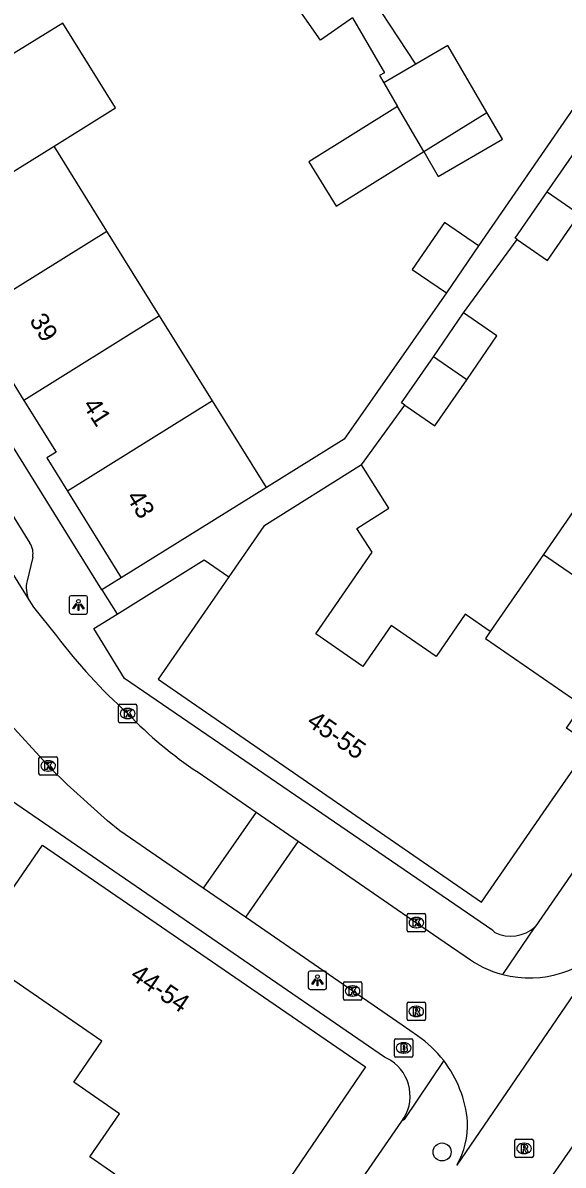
# Model space of a CAD drawing. Extents: x 159280 to 160375, y 384531 to 385872.
# Drawn here: x 159906.4 to 159935.7, y 385187.8 to 385249.9 of the extents above; entities that cross this region are included whole.
import ezdxf

# ---------------------------------------------------------------- set-up
doc = ezdxf.new("R2010")
doc.units = 0
for name, color, linetype in [('IMGEO_Boom', 7, 'Continuous'), ('IMGEO_Brandkraan', 7, 'Continuous'), ('IMGEO_Kolk', 7, 'Continuous'), ('IMGEO_Lichtpunt', 7, 'Continuous'), ('IMGEO_Pand', 7, 'Continuous'), ('IMGEO_Pand_nummerreeks', 7, 'Continuous'), ('IMGEO_Rijbaan_lokaal_open', 7, 'Continuous'), ('IMGEO_Rioolput', 7, 'Continuous'), ('IMGEO_Voetpad_open', 7, 'Continuous')]:
    doc.layers.add(name, color=color, linetype=linetype)

msp = doc.modelspace()

# ---------------------------------------------------------------- linework, layer by layer
at = {"layer": 'IMGEO_Boom'}
msp.add_circle((159929.11, 385188.558), 0.489, dxfattribs=at)
at = {"layer": 'IMGEO_Brandkraan'}
for p, q in [((159926.524, 385193.783), (159926.524, 385194.635)), ((159926.599, 385194.709), (159927.451, 385194.709)), ((159927.525, 385194.635), (159927.525, 385193.783)), ((159927.035, 385193.929), (159927.01, 385193.929)), ((159927.012, 385194.489), (159927.037, 385194.489)), ((159927.451, 385193.709), (159926.599, 385193.709))]:
    msp.add_line(p, q, dxfattribs=at)
for points in [[(159926.524, 385193.783), (159926.524, 385194.635)], [(159926.599, 385194.709), (159927.451, 385194.709)], [(159927.525, 385194.635), (159927.525, 385193.783)], [(159926.872, 385194.409), (159926.872, 385194.009), (159927.085, 385194.009)], [(159927.103, 385194.409), (159926.872, 385194.409)], [(159927.051, 385194.328), (159926.997, 385194.328), (159926.997, 385194.252)], [(159926.997, 385194.252), (159927.05, 385194.252)], [(159927.059, 385194.176), (159926.997, 385194.176), (159926.997, 385194.095)], [(159926.997, 385194.095), (159927.059, 385194.095)], [(159927.451, 385193.709), (159926.599, 385193.709)]]:
    msp.add_lwpolyline(points, dxfattribs=at)
for centre, radius, start, end in [((159926.601, 385194.633), 0.0765, 91.55205, 178.44795), ((159926.601, 385194.633), 0.0765, 91.55205, 178.44795), ((159927.449, 385194.633), 0.0765, 1.55205, 88.44795), ((159927.449, 385194.633), 0.0765, 1.55205, 88.44795), ((159927.052, 385194.29), 0.0379, 267.82845, 90.93552), ((159927.06, 385194.135), 0.0404, 269.87594, 90.50774), ((159927.091, 385194.26), 0.251, 268.66757, 293.53466), ((159927.107, 385194.264), 0.145, 59.4692, 91.53667), ((159927.132, 385194.311), 0.0922, 285.51372, 58.15012), ((159927.137, 385194.119), 0.105, 301.31148, 78.98903), ((159926.601, 385193.785), 0.0765, 181.55205, 268.44795), ((159926.601, 385193.785), 0.0765, 181.55205, 268.44795), ((159927.449, 385193.785), 0.0765, 271.55205, 358.44795), ((159927.449, 385193.785), 0.0765, 271.55205, 358.44795)]:
    msp.add_arc(centre, radius, start, end, dxfattribs=at)
for centre, major_axis, ratio, start_param, end_param in [((159927.011, 385194.209), (-0.387, 0.002), 0.722429, 4.712389, 7.853982), ((159927.036, 385194.209), (-0.39, 0.002), 0.717154, 1.570796, 4.712389)]:
    msp.add_ellipse(centre, major_axis=major_axis, ratio=ratio, start_param=start_param, end_param=end_param, dxfattribs=at)
at = {"layer": 'IMGEO_Kolk'}
for p, q in [((159911.546, 385211.938), (159911.546, 385212.79)), ((159911.621, 385212.864), (159912.473, 385212.864)), ((159912.034, 385212.644), (159912.059, 385212.644)), ((159912.547, 385212.79), (159912.547, 385211.938)), ((159912.057, 385212.084), (159912.032, 385212.084)), ((159912.473, 385211.864), (159911.621, 385211.864)), ((159907.23, 385209.093), (159907.23, 385209.945)), ((159907.305, 385210.019), (159908.157, 385210.019)), ((159907.718, 385209.799), (159907.743, 385209.799)), ((159908.231, 385209.945), (159908.231, 385209.093)), ((159908.157, 385209.019), (159907.305, 385209.019)), ((159907.741, 385209.239), (159907.716, 385209.239)), ((159927.218, 385200.586), (159927.218, 385201.438)), ((159927.293, 385201.512), (159928.145, 385201.512)), ((159928.219, 385201.438), (159928.219, 385200.586)), ((159927.706, 385201.292), (159927.731, 385201.292)), ((159928.145, 385200.512), (159927.293, 385200.512)), ((159927.729, 385200.732), (159927.704, 385200.732)), ((159923.753, 385196.872), (159923.753, 385197.724)), ((159923.828, 385197.798), (159924.68, 385197.798)), ((159924.754, 385197.724), (159924.754, 385196.872)), ((159924.264, 385197.018), (159924.239, 385197.018)), ((159924.241, 385197.578), (159924.266, 385197.578)), ((159924.68, 385196.798), (159923.828, 385196.798))]:
    msp.add_line(p, q, dxfattribs=at)
for points in [[(159911.546, 385211.938), (159911.546, 385212.79)], [(159911.621, 385212.864), (159912.473, 385212.864)], [(159911.867, 385212.564), (159911.99, 385212.564), (159911.99, 385212.413), (159912.12, 385212.564), (159912.284, 385212.564), (159912.138, 385212.413), (159912.291, 385212.164), (159912.139, 385212.164), (159912.054, 385212.328), (159911.99, 385212.261), (159911.99, 385212.164), (159911.867, 385212.164), (159911.867, 385212.564)], [(159912.547, 385212.79), (159912.547, 385211.938)], [(159912.473, 385211.864), (159911.621, 385211.864)], [(159907.23, 385209.093), (159907.23, 385209.945)], [(159907.305, 385210.019), (159908.157, 385210.019)], [(159907.551, 385209.719), (159907.674, 385209.719), (159907.674, 385209.568), (159907.804, 385209.719), (159907.968, 385209.719), (159907.822, 385209.568), (159907.975, 385209.319), (159907.823, 385209.319), (159907.738, 385209.483), (159907.674, 385209.416), (159907.674, 385209.319), (159907.551, 385209.319), (159907.551, 385209.719)], [(159908.231, 385209.945), (159908.231, 385209.093)], [(159908.157, 385209.019), (159907.305, 385209.019)], [(159927.218, 385200.586), (159927.218, 385201.438)], [(159927.293, 385201.512), (159928.145, 385201.512)], [(159928.219, 385201.438), (159928.219, 385200.586)], [(159927.539, 385201.212), (159927.662, 385201.212), (159927.662, 385201.061), (159927.792, 385201.212), (159927.956, 385201.212), (159927.81, 385201.061), (159927.963, 385200.812), (159927.811, 385200.812), (159927.726, 385200.976), (159927.662, 385200.909), (159927.662, 385200.812), (159927.539, 385200.812), (159927.539, 385201.212)], [(159928.145, 385200.512), (159927.293, 385200.512)], [(159923.753, 385196.872), (159923.753, 385197.724)], [(159923.828, 385197.798), (159924.68, 385197.798)], [(159924.754, 385197.724), (159924.754, 385196.872)], [(159924.074, 385197.498), (159924.197, 385197.498), (159924.197, 385197.347), (159924.327, 385197.498), (159924.491, 385197.498), (159924.345, 385197.347), (159924.498, 385197.098), (159924.346, 385197.098), (159924.261, 385197.262), (159924.197, 385197.195), (159924.197, 385197.098), (159924.074, 385197.098), (159924.074, 385197.498)], [(159924.68, 385196.798), (159923.828, 385196.798)]]:
    msp.add_lwpolyline(points, dxfattribs=at)
for centre, start, end in [((159911.623, 385212.788), 91.55205, 178.44795), ((159911.623, 385212.788), 91.55205, 178.44795), ((159912.471, 385212.788), 1.55205, 88.44795), ((159912.471, 385212.788), 1.55205, 88.44795), ((159911.623, 385211.94), 181.55205, 268.44795), ((159911.623, 385211.94), 181.55205, 268.44795), ((159912.471, 385211.94), 271.55205, 358.44795), ((159912.471, 385211.94), 271.55205, 358.44795), ((159907.307, 385209.943), 91.55205, 178.44795), ((159907.307, 385209.943), 91.55205, 178.44795), ((159908.155, 385209.943), 1.55205, 88.44795), ((159908.155, 385209.943), 1.55205, 88.44795), ((159907.307, 385209.095), 181.55205, 268.44795), ((159907.307, 385209.095), 181.55205, 268.44795), ((159908.155, 385209.095), 271.55205, 358.44795), ((159908.155, 385209.095), 271.55205, 358.44795), ((159927.295, 385201.436), 91.55205, 178.44795), ((159927.295, 385201.436), 91.55205, 178.44795), ((159928.143, 385201.436), 1.55205, 88.44795), ((159928.143, 385201.436), 1.55205, 88.44795), ((159927.295, 385200.588), 181.55205, 268.44795), ((159927.295, 385200.588), 181.55205, 268.44795), ((159928.143, 385200.588), 271.55205, 358.44795), ((159928.143, 385200.588), 271.55205, 358.44795), ((159923.83, 385197.722), 91.55205, 178.44795), ((159923.83, 385197.722), 91.55205, 178.44795), ((159924.678, 385197.722), 1.55205, 88.44795), ((159924.678, 385197.722), 1.55205, 88.44795), ((159923.83, 385196.874), 181.55205, 268.44795), ((159923.83, 385196.874), 181.55205, 268.44795), ((159924.678, 385196.874), 271.55205, 358.44795), ((159924.678, 385196.874), 271.55205, 358.44795)]:
    msp.add_arc(centre, 0.0765, start, end, dxfattribs=at)
for centre, major_axis, ratio, start_param, end_param in [((159912.033, 385212.364), (-0.387, 0.002), 0.722429, 4.712389, 7.853982), ((159912.058, 385212.364), (-0.39, 0.002), 0.717154, 1.570796, 4.712389), ((159907.717, 385209.519), (-0.387, 0.002), 0.722429, 4.712389, 7.853982), ((159907.742, 385209.519), (-0.39, 0.002), 0.717154, 1.570796, 4.712389), ((159927.705, 385201.012), (-0.387, 0.002), 0.722429, 4.712389, 7.853982), ((159927.73, 385201.012), (-0.39, 0.002), 0.717154, 1.570796, 4.712389), ((159924.24, 385197.298), (-0.387, 0.002), 0.722429, 4.712389, 7.853982), ((159924.265, 385197.298), (-0.39, 0.002), 0.717154, 1.570796, 4.712389)]:
    msp.add_ellipse(centre, major_axis=major_axis, ratio=ratio, start_param=start_param, end_param=end_param, dxfattribs=at)
at = {"layer": 'IMGEO_Lichtpunt'}
for p, q in [((159909.778, 385218.76), (159908.97, 385218.76)), ((159909.778, 385218.76), (159908.97, 385218.76)), ((159908.876, 385218.665), (159908.876, 385217.858)), ((159908.876, 385218.665), (159908.876, 385217.858)), ((159909.872, 385217.858), (159909.872, 385218.665)), ((159909.872, 385217.858), (159909.872, 385218.665)), ((159908.97, 385217.764), (159909.778, 385217.764)), ((159908.97, 385217.764), (159909.778, 385217.764)), ((159921.848, 385198.286), (159921.848, 385197.479)), ((159921.848, 385198.286), (159921.848, 385197.479)), ((159922.75, 385198.381), (159921.942, 385198.381)), ((159922.75, 385198.381), (159921.942, 385198.381)), ((159922.844, 385197.479), (159922.844, 385198.286)), ((159922.844, 385197.479), (159922.844, 385198.286)), ((159921.942, 385197.385), (159922.75, 385197.385)), ((159921.942, 385197.385), (159922.75, 385197.385))]:
    msp.add_line(p, q, dxfattribs=at)
for points in [[(159909.25, 385218.329), (159909.289, 385218.301), (159909.101, 385218.039), (159909.063, 385218.066), (159909.25, 385218.329)], [(159909.352, 385218.281), (159909.399, 385218.281), (159909.399, 385217.959), (159909.352, 385217.959), (159909.352, 385218.281)], [(159909.462, 385218.301), (159909.5, 385218.328), (159909.687, 385218.066), (159909.648, 385218.038), (159909.462, 385218.301)], [(159922.222, 385197.95), (159922.261, 385197.922), (159922.073, 385197.66), (159922.035, 385197.687), (159922.222, 385197.95)], [(159922.324, 385197.902), (159922.371, 385197.902), (159922.371, 385197.58), (159922.324, 385197.58), (159922.324, 385197.902)], [(159922.434, 385197.922), (159922.472, 385197.949), (159922.659, 385197.687), (159922.62, 385197.659), (159922.434, 385197.922)]]:
    msp.add_lwpolyline(points, dxfattribs=at)
for centre in [(159909.375, 385218.463), (159922.347, 385198.084)]:
    msp.add_circle(centre, 0.0994, dxfattribs=at)
for centre, start, end in [((159908.97, 385218.665), 90, 180), ((159908.97, 385218.665), 90, 180), ((159909.778, 385218.665), 0, 90), ((159909.778, 385218.665), 0, 90), ((159908.97, 385217.858), 180, 270), ((159908.97, 385217.858), 180, 270), ((159909.778, 385217.858), 270, 0), ((159909.778, 385217.858), 270, 360), ((159921.942, 385198.286), 90, 180), ((159921.942, 385198.286), 90, 180), ((159922.75, 385198.286), 0, 90), ((159922.75, 385198.286), 0, 90), ((159921.942, 385197.479), 180, 270), ((159921.942, 385197.479), 180, 270), ((159922.75, 385197.479), 270, 0), ((159922.75, 385197.479), 270, 360)]:
    msp.add_arc(centre, 0.0946, start, end, dxfattribs=at)
at = {"layer": 'IMGEO_Pand'}
for points in [[(159924.241, 385250.134), (159922.52, 385248.932), (159920.943, 385251.191)], [(159908.05, 385243.171), (159911.387, 385245.247), (159908.519, 385249.855), (159905.185, 385247.781)], [(159931.538, 385244.996), (159929.424, 385248.626), (159927.693, 385247.618)], [(159927.693, 385247.618), (159925.949, 385246.603)], [(159925.949, 385246.603), (159926.695, 385245.321)], [(159926.695, 385245.321), (159921.874, 385242.324), (159923.37, 385239.918), (159928.121, 385242.872)], [(159928.121, 385242.872), (159926.695, 385245.321)], [(159928.121, 385242.872), (159931.538, 385244.996)], [(159928.121, 385242.872), (159928.906, 385241.524), (159932.381, 385243.547), (159931.538, 385244.996)], [(159900.679, 385238.586), (159908.05, 385243.171)], [(159910.916, 385238.561), (159908.05, 385243.171)], [(159934.813, 385240.684), (159936.454, 385243.062)], [(159933.189, 385238.105), (159933.083, 385238.178), (159934.813, 385240.684)], [(159934.813, 385240.684), (159936.568, 385239.473)], [(159933.189, 385238.105), (159934.838, 385236.966), (159936.568, 385239.473)], [(159931.095, 385237.755), (159929.243, 385239.023), (159927.495, 385236.471), (159929.347, 385235.203)], [(159903.546, 385233.977), (159910.916, 385238.561)], [(159913.781, 385233.952), (159910.916, 385238.561)], [(159931.095, 385237.755), (159929.347, 385235.203)], [(159903.546, 385233.977), (159906.413, 385229.368)], [(159913.781, 385233.952), (159906.413, 385229.368)], [(159916.646, 385229.343), (159913.781, 385233.952)], [(159928.636, 385231.728), (159930.282, 385234.112)], [(159930.448, 385230.488), (159932.088, 385232.864), (159930.282, 385234.112)], [(159927.084, 385229.108), (159926.91, 385229.228), (159928.636, 385231.728)], [(159930.448, 385230.488), (159928.636, 385231.728)], [(159927.084, 385229.108), (159928.717, 385227.98), (159930.448, 385230.488)], [(159906.413, 385229.368), (159908.164, 385226.553), (159907.654, 385226.254), (159908.772, 385224.445)], [(159916.646, 385229.343), (159908.772, 385224.445)], [(159919.575, 385224.63), (159916.646, 385229.343)], [(159924.737, 385225.864), (159919.436, 385222.529), (159917.54, 385219.783)], [(159931.728, 385216.817), (159930.37, 385217.754), (159928.784, 385215.457), (159926.339, 385217.144), (159924.805, 385214.922), (159922.249, 385216.686), (159925.307, 385221.116), (159924.489, 385222.418), (159926.22, 385223.507), (159924.737, 385225.864)], [(159937.708, 385225.479), (159934.619, 385221.005)], [(159908.772, 385224.445), (159911.688, 385219.727)], [(159919.575, 385224.63), (159915.935, 385222.367), (159911.688, 385219.727)], [(159934.619, 385221.005), (159931.728, 385216.817)], [(159934.619, 385221.005), (159942.284, 385215.717)], [(159917.54, 385219.783), (159916.544, 385218.34), (159913.703, 385214.225), (159931.245, 385202.115), (159935.122, 385207.724), (159937.16, 385210.672), (159935.855, 385211.574), (159936.71, 385212.81)], [(159931.728, 385216.817), (159931.466, 385216.438), (159936.71, 385212.81)], [(159901.11, 385201.318), (159903.565, 385199.625), (159907.42, 385205.216), (159924.959, 385193.175), (159918.233, 385183.319)], [(159911.349, 385187.361), (159909.995, 385188.294), (159911.608, 385190.634), (159909.121, 385192.349), (159910.65, 385194.566), (159905.864, 385197.866), (159902.853, 385193.501), (159902.135, 385193.996), (159898.65, 385196.398)]]:
    msp.add_lwpolyline(points, dxfattribs=at)
at = {"layer": 'IMGEO_Rijbaan_lokaal_open'}
for points in [[(159893.71, 385239.344), (159906.682, 385218.533)], [(159925.672, 385173.683), (159956.995, 385218.829)], [(159906.682, 385218.533), (159906.928, 385218.14), (159908.185, 385216.585)], [(159916.146, 385202.88), (159911.623, 385205.993), (159910.945, 385206.541), (159908.768, 385208.518), (159907.836, 385209.423), (159905.328, 385212.168)], [(159915.865, 385209.176), (159919.016, 385207.005)], [(159919.016, 385207.005), (159916.146, 385202.88)], [(159919.016, 385207.005), (159921.306, 385205.428)], [(159921.306, 385205.428), (159918.437, 385201.304)], [(159921.306, 385205.428), (159927.731, 385201.002), (159929.572, 385199.737), (159930.418, 385199.151)], [(159918.437, 385201.304), (159916.146, 385202.88)], [(159927.776, 385194.872), (159926.947, 385195.447), (159918.437, 385201.304)], [(159938.272, 385200.079), (159929.909, 385187.839)]]:
    msp.add_lwpolyline(points, dxfattribs=at)
for centre, radius, start, end in [((159932.4, 385234.858), 30.336, 217.03868, 227.86165), ((159928.415, 385228.091), 22.699, 223.85797, 236.43649), ((159933.855, 385203.757), 5.748, 255.35432, 320.21646), ((159933.867, 385203.777), 5.77, 233.29688, 255.29537), ((159924.155, 385189.637), 6.365, 37.55615, 55.32864), ((159924.155, 385189.643), 6.362, 5.14134, 37.51357), ((159926.189, 385190.009), 4.307, 329.73902, 2.71153)]:
    msp.add_arc(centre, radius, start, end, dxfattribs=at)
at = {"layer": 'IMGEO_Rioolput'}
for p, q in [((159927.209, 385195.762), (159927.209, 385196.614)), ((159927.284, 385196.688), (159928.136, 385196.688)), ((159927.697, 385196.468), (159927.722, 385196.468)), ((159928.21, 385196.614), (159928.21, 385195.762)), ((159927.72, 385195.908), (159927.695, 385195.908)), ((159928.136, 385195.688), (159927.284, 385195.688)), ((159933.063, 385188.326), (159933.063, 385189.178)), ((159933.138, 385189.252), (159933.99, 385189.252)), ((159933.551, 385189.032), (159933.576, 385189.032)), ((159934.064, 385189.178), (159934.064, 385188.326)), ((159933.574, 385188.472), (159933.549, 385188.472)), ((159933.99, 385188.252), (159933.138, 385188.252))]:
    msp.add_line(p, q, dxfattribs=at)
for points in [[(159927.209, 385195.762), (159927.209, 385196.614)], [(159927.284, 385196.688), (159928.136, 385196.688)], [(159928.21, 385196.614), (159928.21, 385195.762)], [(159927.798, 385196.386), (159927.546, 385196.388), (159927.546, 385195.988)], [(159927.546, 385195.988), (159927.67, 385195.988), (159927.67, 385196.15), (159927.681, 385196.15)], [(159927.724, 385196.307), (159927.67, 385196.307), (159927.67, 385196.226)], [(159927.67, 385196.226), (159927.722, 385196.226)], [(159927.728, 385196.121), (159927.799, 385195.988), (159927.939, 385195.988), (159927.874, 385196.114)], [(159928.136, 385195.688), (159927.284, 385195.688)], [(159933.063, 385188.326), (159933.063, 385189.178)], [(159933.138, 385189.252), (159933.99, 385189.252)], [(159934.064, 385189.178), (159934.064, 385188.326)], [(159933.652, 385188.95), (159933.4, 385188.952), (159933.4, 385188.552)], [(159933.4, 385188.552), (159933.524, 385188.552), (159933.524, 385188.714), (159933.535, 385188.714)], [(159933.578, 385188.871), (159933.524, 385188.871), (159933.524, 385188.79)], [(159933.524, 385188.79), (159933.576, 385188.79)], [(159933.582, 385188.685), (159933.653, 385188.552), (159933.793, 385188.552), (159933.728, 385188.678)], [(159933.99, 385188.252), (159933.138, 385188.252)]]:
    msp.add_lwpolyline(points, dxfattribs=at)
for centre, radius, start, end in [((159927.286, 385196.612), 0.0765, 91.55205, 178.44795), ((159927.286, 385196.612), 0.0765, 91.55205, 178.44795), ((159928.134, 385196.612), 0.0765, 1.55205, 88.44795), ((159928.134, 385196.612), 0.0765, 1.55205, 88.44795), ((159927.68, 385196.097), 0.0533, 26.02933, 88.69889), ((159927.706, 385196.415), 0.19, 274.7715, 282.96867), ((159927.73, 385196.211), 0.0964, 77.00612, 93.18647), ((159927.744, 385196.268), 0.0378, 276.66336, 79.67722), ((159927.797, 385196.276), 0.109, 350.36119, 89.41601), ((159927.795, 385196.276), 0.112, 277.58423, 350.98172), ((159927.779, 385196.061), 0.108, 29.51342, 73.79051), ((159927.286, 385195.764), 0.0765, 181.55205, 268.44795), ((159927.286, 385195.764), 0.0765, 181.55205, 268.44795), ((159928.134, 385195.764), 0.0765, 271.55205, 358.44795), ((159928.134, 385195.764), 0.0765, 271.55205, 358.44795), ((159933.14, 385189.176), 0.0765, 91.55205, 178.44795), ((159933.14, 385189.176), 0.0765, 91.55205, 178.44795), ((159933.988, 385189.176), 0.0765, 1.55205, 88.44795), ((159933.988, 385189.176), 0.0765, 1.55205, 88.44795), ((159933.534, 385188.661), 0.0533, 26.02933, 88.69889), ((159933.56, 385188.979), 0.19, 274.7715, 282.96867), ((159933.584, 385188.775), 0.0964, 77.00612, 93.18647), ((159933.598, 385188.832), 0.0378, 276.66336, 79.67722), ((159933.651, 385188.84), 0.109, 350.36119, 89.41601), ((159933.649, 385188.84), 0.112, 277.58423, 350.98172), ((159933.633, 385188.625), 0.108, 29.51342, 73.79051), ((159933.14, 385188.328), 0.0765, 181.55205, 268.44795), ((159933.14, 385188.328), 0.0765, 181.55205, 268.44795), ((159933.988, 385188.328), 0.0765, 271.55205, 358.44795), ((159933.988, 385188.328), 0.0765, 271.55205, 358.44795)]:
    msp.add_arc(centre, radius, start, end, dxfattribs=at)
for centre, major_axis, ratio, start_param, end_param in [((159927.696, 385196.188), (-0.387, 0.002), 0.722429, 4.712389, 7.853982), ((159927.721, 385196.188), (-0.39, 0.002), 0.717154, 1.570796, 4.712389), ((159933.55, 385188.752), (-0.387, 0.002), 0.722429, 4.712389, 7.853982), ((159933.575, 385188.752), (-0.39, 0.002), 0.717154, 1.570796, 4.712389)]:
    msp.add_ellipse(centre, major_axis=major_axis, ratio=ratio, start_param=start_param, end_param=end_param, dxfattribs=at)
at = {"layer": 'IMGEO_Voetpad_open'}
for points in [[(159910.65, 385219.082), (159895.643, 385243.226), (159891.439, 385250), (159879.026, 385270.004), (159878.197, 385271.34), (159872.126, 385281.303)], [(159927.693, 385247.618), (159923.463, 385254.046), (159917.382, 385263.287)], [(159924.241, 385250.134), (159925.978, 385247.151), (159925.718, 385246.999), (159925.949, 385246.603)], [(159936.454, 385243.062), (159937.977, 385245.217), (159936.804, 385246.038), (159931.095, 385237.755)], [(159964.343, 385244.502), (159934.16, 385200.786)], [(159896.505, 385238.121), (159906.729, 385221.619)], [(159930.282, 385234.112), (159933.189, 385238.105)], [(159929.347, 385235.203), (159923.804, 385227.258), (159919.575, 385224.63)], [(159924.737, 385225.864), (159927.084, 385229.108)], [(159906.89, 385220.855), (159906.582, 385219.561)], [(159911.473, 385217.758), (159916.204, 385220.706), (159917.54, 385219.783)], [(159911.688, 385219.727), (159910.65, 385219.082)], [(159910.65, 385219.082), (159911.473, 385217.758)], [(159931.97, 385200.472), (159931.86, 385200.579), (159911.876, 385214.271), (159910.21, 385216.971), (159911.473, 385217.758)], [(159926.338, 385193.522), (159925.993, 385193.712), (159905.738, 385207.626), (159905.522, 385207.774)], [(159932.402, 385198.196), (159934.16, 385200.786)], [(159929.201, 385193.517), (159927.052, 385190.314), (159926.93, 385190.227)], [(159893.336, 385141.55), (159926.93, 385190.227)]]:
    msp.add_lwpolyline(points, dxfattribs=at)
for centre, radius, start, end in [((159905.932, 385221.052), 0.978, 348.37306, 35.42694), ((159908.182, 385219.198), 1.641, 167.21186, 203.90021), ((159932.83, 385202.268), 1.992, 244.41981, 311.89899), ((159925.061, 385191.592), 2.314, 323.85292, 56.51797)]:
    msp.add_arc(centre, radius, start, end, dxfattribs=at)

# ---------------------------------------------------------------- texts
at = {"layer": 'IMGEO_Pand_nummerreeks'}
for s, rotation, p in [('39', 301.88565, (159906.682, 385233.705)), ('41', 302.69654, (159909.572, 385229.112)), ('43', 301.71849, (159911.939, 385224.114)), ('45-55', 325.38189, (159921.704, 385211.765)), ('44-54', 325.53086, (159912.126, 385198.006))]:
    msp.add_text(s, height=1, rotation=rotation, dxfattribs=at).set_placement(p)

doc.saveas('drawing.dxf')
